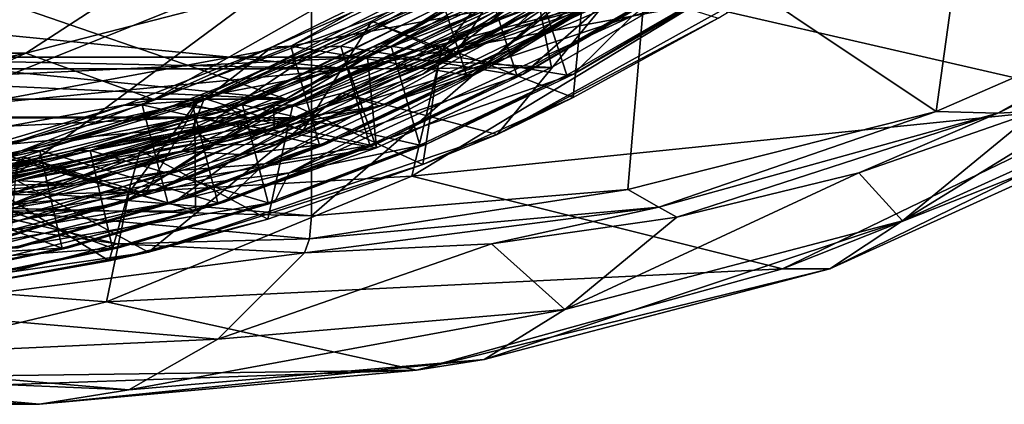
# Model space of a CAD drawing. Header units: metres. Extents: x -62 to 300, y -109 to 109.
# Tile 685 of 708: x 288.04 to 293.11, y -11.57 to -9.59. Entities that reach past the tile are written whole.
import ezdxf

# ---------------------------------------------------------------- set-up
doc = ezdxf.new("R2010")
doc.units = ezdxf.units.M
doc.layers.add('solid_500635', color=7, linetype='CONTINUOUS')

msp = doc.modelspace()

# ---------------------------------------------------------------- linework, layer by layer
at = {"layer": 'solid_500635'}
for points in [[(292.762024, -10.06771, -96.642921), (291.291534, -9.084279, -97.036072), (292.970123, -8.557203, -96.587288)], [(294.267548, -9.410311, -96.240402), (292.762024, -10.06771, -96.642921), (292.970123, -8.557203, -96.587288)], [(290.591431, -9.636982, -82.329872), (291.059784, -9.504965, -82.121971), (292.210205, -8.56952, -81.865326)], [(290.591431, -9.636982, -82.329872), (292.210205, -8.56952, -81.865326), (290.952484, -9.302844, -82.3004)], [(289.736664, -9.846836, -79.233604), (291.404144, -8.778094, -78.787781), (286.837433, -9.562666, -80.008743)], [(291.640045, -9.344282, -82.865211), (291.404144, -8.778094, -78.787781), (289.736664, -9.846836, -79.233604)], [(290.215912, -9.756515, -79.72654), (291.679596, -8.776101, -79.335213), (290.700012, -9.126263, -79.78772)], [(291.521851, -9.515555, -79.377388), (291.679596, -8.776101, -79.335213), (290.215912, -9.756515, -79.72654)], [(290.549438, -9.790409, -83.381752), (291.197144, -9.575787, -83.122643), (292.201141, -8.777135, -82.908363)], [(290.549438, -9.790409, -83.381752), (292.201141, -8.777135, -82.908363), (291.082275, -9.377526, -83.303291)], [(293.73645, -10.024244, -90.769569), (295.33313, -8.866964, -90.342674), (291.521851, -9.515555, -79.377388)], [(289.276306, -8.986669, -72.659981), (287.730164, -8.986669, -69.086693), (286.579529, -9.766737, -69.653725)], [(288.075256, -9.766737, -73.110512), (289.276306, -8.986669, -72.659981), (286.579529, -9.766737, -69.653725)], [(290.064667, -9.253789, -76.418358), (289.276306, -8.986669, -72.659981), (288.075256, -9.766737, -73.110512)], [(287.917084, -10.468962, -97.938271), (287.800232, -9.084278, -97.969513), (289.545868, -9.26225, -97.502792)], [(289.545868, -10.603856, -97.502792), (289.545868, -9.26225, -97.502792), (291.291534, -9.084279, -97.036072)], [(291.174683, -10.468962, -97.067314), (289.545868, -10.603856, -97.502792), (291.291534, -9.084279, -97.036072)], [(292.762024, -10.06771, -96.642921), (291.174683, -10.468962, -97.067314), (291.291534, -9.084279, -97.036072)], [(288.992279, -10.007926, -80.780876), (290.689789, -9.147776, -80.295448), (289.3414, -9.735953, -80.755196)], [(290.660889, -9.300088, -80.229958), (290.689789, -9.147776, -80.295448), (288.992279, -10.007926, -80.780876)], [(290.689789, -9.147776, -80.295448), (290.079498, -9.373485, -80.54406), (289.3414, -9.735953, -80.755196)], [(289.856873, -9.601703, -80.021141), (290.700012, -9.126263, -79.78772), (290.28714, -9.771358, -80.10038)], [(290.215912, -9.756515, -79.72654), (290.700012, -9.126263, -79.78772), (289.856873, -9.601703, -80.021141)], [(290.700012, -9.126263, -79.78772), (291.037659, -9.313213, -79.885628), (290.28714, -9.771358, -80.10038)], [(287.668823, -9.401954, -79.786461), (290.742493, -9.255118, -78.964684), (289.415924, -10.004146, -79.319351)], [(287.917084, -10.468962, -97.938271), (289.545868, -9.26225, -97.502792), (289.545868, -10.603856, -97.502792)], [(288.733917, -10.005952, -76.774147), (290.064667, -9.253789, -76.418358), (288.075256, -9.766737, -73.110512)], [(290.742493, -9.255118, -78.964684), (290.064667, -9.253789, -76.418358), (288.733917, -10.005952, -76.774147)], [(290.742493, -9.255118, -78.964684), (288.733917, -10.005952, -76.774147), (289.415924, -10.004146, -79.319351)], [(289.113434, -10.060684, -81.786026), (290.821686, -9.226253, -81.297783), (289.599701, -9.735953, -81.72126)], [(290.628723, -9.473463, -81.279228), (290.821686, -9.226253, -81.297783), (289.113434, -10.060684, -81.786026)], [(290.821686, -9.226253, -81.297783), (290.337769, -9.373485, -81.510124), (289.599701, -9.735953, -81.72126)], [(289.703247, -9.972579, -84.46991), (291.280457, -9.235748, -84.048225), (291.400848, -9.384579, -85.568726)], [(290.502228, -10.185865, -84.256294), (291.280457, -9.235748, -84.048225), (289.703247, -9.972579, -84.46991)], [(290.502228, -10.185865, -84.256294), (292.167206, -9.263028, -83.81115), (291.280457, -9.235748, -84.048225)], [(290.502228, -10.185865, -84.256294), (291.639191, -9.587147, -83.873482), (292.167206, -9.263028, -83.81115)], [(288.932281, -10.157351, -80.723763), (289.045746, -10.239426, -80.617233), (290.660889, -9.300088, -80.229958)], [(288.932281, -10.157351, -80.723763), (290.660889, -9.300088, -80.229958), (288.992279, -10.007926, -80.780876)], [(290.660889, -9.300088, -80.229958), (289.045746, -10.239426, -80.617233), (290.782318, -9.358377, -80.121361)], [(289.23407, -10.111349, -82.791313), (290.952484, -9.302844, -82.3004), (289.857971, -9.735953, -82.687332)], [(290.591431, -9.636982, -82.329872), (290.952484, -9.302844, -82.3004), (289.23407, -10.111349, -82.791313)], [(290.952484, -9.302844, -82.3004), (290.596069, -9.373485, -82.476196), (289.857971, -9.735953, -82.687332)], [(290.28714, -9.771358, -80.10038), (291.037659, -9.313213, -79.885628), (290.846344, -9.452297, -80.029305)], [(294.715057, -9.285701, -96.08062), (293.276855, -10.065724, -96.360291), (293.078644, -10.075576, -96.518135)], [(294.715057, -9.285701, -96.08062), (293.078644, -10.075576, -96.518135), (294.267548, -9.410311, -96.240402)], [(290.782318, -9.358377, -80.121361), (289.045746, -10.239426, -80.617233), (290.119232, -9.874177, -80.237198)], [(289.43927, -9.731331, -81.079063), (289.3414, -9.735953, -80.755196), (290.079498, -9.373485, -80.54406)], [(289.43927, -9.731331, -81.079063), (290.079498, -9.373485, -80.54406), (290.17746, -9.367728, -80.867889)], [(290.344452, -9.87997, -81.123848), (289.43927, -9.731331, -81.079063), (290.17746, -9.367728, -80.867889)], [(289.69754, -9.731331, -82.045135), (289.599701, -9.735953, -81.72126), (290.337769, -9.373485, -81.510124)], [(289.69754, -9.731331, -82.045135), (290.337769, -9.373485, -81.510124), (290.43576, -9.367728, -81.833954)], [(290.602753, -9.87997, -82.089912), (289.69754, -9.731331, -82.045135), (290.43576, -9.367728, -81.833954)], [(290.780884, -9.84113, -83.094917), (291.640045, -9.344282, -82.865211), (289.736664, -9.846836, -79.233604)], [(289.955841, -9.731331, -83.0112), (289.857971, -9.735953, -82.687332), (290.596069, -9.373485, -82.476196)], [(289.955841, -9.731331, -83.0112), (290.596069, -9.373485, -82.476196), (290.694031, -9.367728, -82.800026)], [(290.861053, -9.87997, -83.055984), (289.955841, -9.731331, -83.0112), (290.694031, -9.367728, -82.800026)], [(291.082275, -9.377526, -83.303291), (290.85437, -9.373485, -83.442261), (290.116272, -9.735953, -83.653397)], [(290.214142, -9.731331, -83.977272), (290.116272, -9.735953, -83.653397), (290.85437, -9.373485, -83.442261)], [(290.782318, -9.358377, -80.121361), (290.119232, -9.874177, -80.237198), (290.846344, -9.452297, -80.029305)], [(291.07196, -9.459023, -80.915855), (290.344452, -9.87997, -81.123848), (290.17746, -9.367728, -80.867889)], [(290.214142, -9.731331, -83.977272), (290.85437, -9.373485, -83.442261), (290.952332, -9.367728, -83.76609)], [(290.893555, -9.995359, -84.086479), (290.214142, -9.731331, -83.977272), (290.952332, -9.367728, -83.76609)], [(291.330261, -9.459023, -81.88192), (290.602753, -9.87997, -82.089912), (290.43576, -9.367728, -81.833954)], [(291.588531, -9.459023, -82.847992), (290.861053, -9.87997, -83.055984), (290.694031, -9.367728, -82.800026)], [(290.780884, -9.84113, -83.094917), (290.69458, -9.393598, -83.635551), (291.640045, -9.344282, -82.865211)], [(291.639191, -9.587147, -83.873482), (290.893555, -9.995359, -84.086479), (290.952332, -9.367728, -83.76609)], [(280.142792, -9.399215, -80.452965), (281.888275, -10.09917, -79.986298), (289.185669, -9.399215, -78.035255)], [(290.69458, -9.393598, -83.635551), (282.489227, -9.787414, -85.829338), (281.629608, -9.39339, -86.059166)], [(281.888275, -10.09917, -79.986298), (287.440186, -10.09917, -78.50193), (289.185669, -9.399215, -78.035255)], [(290.69458, -9.393598, -83.635551), (289.83493, -9.78758, -83.865387), (282.489227, -9.787414, -85.829338)], [(286.345856, -9.700388, -80.140167), (287.668823, -9.401954, -79.786461), (289.415924, -10.004146, -79.319351)], [(287.440186, -10.09917, -78.50193), (289.467743, -10.09917, -86.085564), (291.213226, -9.399215, -85.618889)], [(287.440186, -10.09917, -78.50193), (291.213226, -9.399215, -85.618889), (289.185669, -9.399215, -78.035255)], [(291.082275, -9.377526, -83.303291), (290.116272, -9.735953, -83.653397), (289.352783, -10.035581, -83.871193)], [(289.354187, -10.159913, -83.796715), (291.082275, -9.377526, -83.303291), (289.352783, -10.035581, -83.871193)], [(290.549438, -9.790409, -83.381752), (291.082275, -9.377526, -83.303291), (289.354187, -10.159913, -83.796715)], [(291.213226, -9.399215, -85.618889), (289.467743, -10.09917, -86.085564), (289.899353, -10.040257, -85.970169)], [(289.703247, -9.972579, -84.46991), (291.400848, -9.384579, -85.568726), (289.899353, -10.040257, -85.970169)], [(290.780884, -9.84113, -83.094917), (289.83493, -9.78758, -83.865387), (290.69458, -9.393598, -83.635551)], [(291.213226, -9.399215, -85.618889), (289.899353, -10.040257, -85.970169), (291.400848, -9.384579, -85.568726)], [(293.078644, -10.075576, -96.518135), (292.762024, -10.06771, -96.642921), (294.267548, -9.410311, -96.240402)], [(288.877106, -10.271498, -81.779045), (289.174805, -10.289312, -81.620087), (290.628723, -9.473463, -81.279228)], [(288.877106, -10.271498, -81.779045), (290.628723, -9.473463, -81.279228), (289.113434, -10.060684, -81.786026)], [(290.921539, -9.432488, -81.121536), (289.174805, -10.289312, -81.620087), (290.377533, -9.874177, -81.203262)], [(290.628723, -9.473463, -81.279228), (289.174805, -10.289312, -81.620087), (290.921539, -9.432488, -81.121536)], [(290.28714, -9.771358, -80.10038), (290.846344, -9.452297, -80.029305), (290.119232, -9.874177, -80.237198)], [(291.07196, -9.459023, -80.915855), (290.377533, -9.874177, -81.203262), (290.344452, -9.87997, -81.123848)], [(290.921539, -9.432488, -81.121536), (290.377533, -9.874177, -81.203262), (291.104645, -9.452297, -80.995377)], [(291.07196, -9.459023, -80.915855), (291.104645, -9.452297, -80.995377), (290.377533, -9.874177, -81.203262)], [(291.330261, -9.459023, -81.88192), (290.635803, -9.874177, -82.169334), (290.602753, -9.87997, -82.089912)], [(291.059784, -9.504965, -82.121971), (290.635803, -9.874177, -82.169334), (291.362946, -9.452297, -81.961441)], [(291.330261, -9.459023, -81.88192), (291.362946, -9.452297, -81.961441), (290.635803, -9.874177, -82.169334)], [(291.588531, -9.459023, -82.847992), (290.894104, -9.874177, -83.135399), (290.861053, -9.87997, -83.055984)], [(291.197144, -9.575787, -83.122643), (290.894104, -9.874177, -83.135399), (291.621216, -9.452297, -82.927513)], [(291.588531, -9.459023, -82.847992), (291.621216, -9.452297, -82.927513), (290.894104, -9.874177, -83.135399)], [(291.059784, -9.504965, -82.121971), (289.303345, -10.337382, -82.623055), (290.635803, -9.874177, -82.169334)], [(290.591431, -9.636982, -82.329872), (289.303345, -10.337382, -82.623055), (291.059784, -9.504965, -82.121971)], [(290.062195, -10.400886, -79.767639), (291.521851, -9.515555, -79.377388), (290.215912, -9.756515, -79.72654)], [(293.73645, -10.024244, -90.769569), (291.521851, -9.515555, -79.377388), (290.062195, -10.400886, -79.767639)], [(289.736664, -9.846836, -79.233604), (286.837433, -9.562666, -80.008743), (285, -9.749969, -80.5)], [(291.197144, -9.575787, -83.122643), (289.431488, -10.383629, -83.626129), (290.894104, -9.874177, -83.135399)], [(290.549438, -9.790409, -83.381752), (289.431488, -10.383629, -83.626129), (291.197144, -9.575787, -83.122643)], [(288.974701, -9.9942, -80.264954), (289.856873, -9.601703, -80.021141), (289.503296, -10.164124, -80.324013)], [(290.215912, -9.756515, -79.72654), (289.856873, -9.601703, -80.021141), (288.974701, -9.9942, -80.264954)], [(289.856873, -9.601703, -80.021141), (290.28714, -9.771358, -80.10038), (289.503296, -10.164124, -80.324013)], [(290.502228, -10.185865, -84.256294), (290.893555, -9.995359, -84.086479), (291.639191, -9.587147, -83.873482)], [(288.819611, -10.374876, -82.834892), (289.303345, -10.337382, -82.623055), (290.591431, -9.636982, -82.329872)], [(288.819611, -10.374876, -82.834892), (290.591431, -9.636982, -82.329872), (289.23407, -10.111349, -82.791313)], [(292.588867, -10.630419, -94.755157), (293.276855, -10.065724, -96.360291), (294.15802, -9.662987, -96.124702)], [(294.23114, -9.884757, -94.316086), (292.588867, -10.630419, -94.755157), (294.15802, -9.662987, -96.124702)], [(285, -9.79922, -80.5), (286.345856, -9.700388, -80.140167), (289.415924, -10.004146, -79.319351)], [(288.674988, -10.032227, -81.297089), (289.3414, -9.735953, -80.755196), (289.43927, -9.731331, -81.079063)], [(289.587677, -10.240423, -81.339607), (288.674988, -10.032227, -81.297089), (289.43927, -9.731331, -81.079063)], [(288.933258, -10.032227, -82.263153), (289.599701, -9.735953, -81.72126), (289.69754, -9.731331, -82.045135)], [(289.845947, -10.240423, -82.305679), (288.933258, -10.032227, -82.263153), (289.69754, -9.731331, -82.045135)], [(289.191559, -10.032227, -83.229225), (289.857971, -9.735953, -82.687332), (289.955841, -9.731331, -83.0112)], [(290.104248, -10.240423, -83.271744), (289.191559, -10.032227, -83.229225), (289.955841, -9.731331, -83.0112)], [(290.344452, -9.87997, -81.123848), (289.587677, -10.240423, -81.339607), (289.43927, -9.731331, -81.079063)], [(289.44986, -10.032227, -84.19529), (290.116272, -9.735953, -83.653397), (290.214142, -9.731331, -83.977272)], [(290.119354, -10.340872, -84.307022), (289.44986, -10.032227, -84.19529), (290.214142, -9.731331, -83.977272)], [(290.602753, -9.87997, -82.089912), (289.845947, -10.240423, -82.305679), (289.69754, -9.731331, -82.045135)], [(290.861053, -9.87997, -83.055984), (290.104248, -10.240423, -83.271744), (289.955841, -9.731331, -83.0112)], [(290.893555, -9.995359, -84.086479), (290.119354, -10.340872, -84.307022), (290.214142, -9.731331, -83.977272)], [(280.263336, -9.846836, -81.766396), (289.736664, -9.846836, -79.233604), (285, -9.749969, -80.5)], [(288.075256, -9.766737, -73.110512), (286.579529, -9.766737, -69.653725), (285.34433, -10.36487, -70.262421)], [(286.785919, -10.36487, -73.594147), (288.075256, -9.766737, -73.110512), (285.34433, -10.36487, -70.262421)], [(288.733917, -10.005952, -76.774147), (288.075256, -9.766737, -73.110512), (286.785919, -10.36487, -73.594147)], [(288.992279, -10.007926, -80.780876), (289.3414, -9.735953, -80.755196), (288.577911, -10.035581, -80.972984)], [(288.674988, -10.032227, -81.297089), (288.577911, -10.035581, -80.972984), (289.3414, -9.735953, -80.755196)], [(288.606567, -10.481814, -80.156815), (290.215912, -9.756515, -79.72654), (288.974701, -9.9942, -80.264954)], [(290.062195, -10.400886, -79.767639), (290.215912, -9.756515, -79.72654), (288.606567, -10.481814, -80.156815)], [(289.113434, -10.060684, -81.786026), (289.599701, -9.735953, -81.72126), (288.836182, -10.035581, -81.939056)], [(288.933258, -10.032227, -82.263153), (288.836182, -10.035581, -81.939056), (289.599701, -9.735953, -81.72126)], [(289.23407, -10.111349, -82.791313), (289.857971, -9.735953, -82.687332), (289.094482, -10.035581, -82.905121)], [(289.191559, -10.032227, -83.229225), (289.094482, -10.035581, -82.905121), (289.857971, -9.735953, -82.687332)], [(289.44986, -10.032227, -84.19529), (289.352783, -10.035581, -83.871193), (290.116272, -9.735953, -83.653397)], [(289.503296, -10.164124, -80.324013), (290.28714, -9.771358, -80.10038), (290.119232, -9.874177, -80.237198)], [(285, -9.79922, -80.5), (289.415924, -10.004146, -79.319351), (280.584076, -10.004146, -81.680649)], [(289.83493, -9.78758, -83.865387), (283.379211, -10.096974, -85.5914), (282.489227, -9.787414, -85.829338)], [(289.83493, -9.78758, -83.865387), (288.944977, -10.097101, -84.103325), (283.379211, -10.096974, -85.5914)], [(288.760284, -10.46744, -83.891174), (289.431488, -10.383629, -83.626129), (290.549438, -9.790409, -83.381752)], [(288.760284, -10.46744, -83.891174), (290.549438, -9.790409, -83.381752), (289.354187, -10.159913, -83.796715)], [(289.881042, -10.253556, -83.335495), (288.944977, -10.097101, -84.103325), (289.83493, -9.78758, -83.865387)], [(289.881042, -10.253556, -83.335495), (289.83493, -9.78758, -83.865387), (290.780884, -9.84113, -83.094917)], [(280.263336, -9.846836, -81.766396), (282.09201, -10.580118, -81.277481), (289.736664, -9.846836, -79.233604)], [(282.09201, -10.580118, -81.277481), (287.90799, -10.580118, -79.722519), (289.736664, -9.846836, -79.233604)], [(289.881042, -10.253556, -83.335495), (289.736664, -9.846836, -79.233604), (287.90799, -10.580118, -79.722519)], [(289.045746, -10.239426, -80.617233), (289.362213, -10.235806, -80.453026), (290.119232, -9.874177, -80.237198)], [(289.174805, -10.289312, -81.620087), (289.620514, -10.235806, -81.419098), (290.377533, -9.874177, -81.203262)], [(289.303345, -10.337382, -82.623055), (289.878815, -10.235806, -82.385162), (290.635803, -9.874177, -82.169334)], [(289.503296, -10.164124, -80.324013), (290.119232, -9.874177, -80.237198), (289.362213, -10.235806, -80.453026)], [(289.431488, -10.383629, -83.626129), (290.137085, -10.235806, -83.351234), (290.894104, -9.874177, -83.135399)], [(290.344452, -9.87997, -81.123848), (289.620514, -10.235806, -81.419098), (289.587677, -10.240423, -81.339607)], [(290.344452, -9.87997, -81.123848), (290.377533, -9.874177, -81.203262), (289.620514, -10.235806, -81.419098)], [(289.881042, -10.253556, -83.335495), (290.780884, -9.84113, -83.094917), (289.736664, -9.846836, -79.233604)], [(290.602753, -9.87997, -82.089912), (289.878815, -10.235806, -82.385162), (289.845947, -10.240423, -82.305679)], [(290.602753, -9.87997, -82.089912), (290.635803, -9.874177, -82.169334), (289.878815, -10.235806, -82.385162)], [(290.861053, -9.87997, -83.055984), (290.137085, -10.235806, -83.351234), (290.104248, -10.240423, -83.271744)], [(290.861053, -9.87997, -83.055984), (290.894104, -9.874177, -83.135399), (290.137085, -10.235806, -83.351234)], [(294.23114, -9.884757, -94.316086), (293.894409, -10.114676, -92.574944), (292.213959, -10.877681, -93.024231)], [(294.23114, -9.884757, -94.316086), (292.213959, -10.877681, -93.024231), (292.588867, -10.630419, -94.755157)], [(288.028534, -10.423307, -84.917664), (289.703247, -9.972579, -84.46991), (289.899353, -10.040257, -85.970169)], [(288.706421, -10.791259, -84.736427), (289.703247, -9.972579, -84.46991), (288.028534, -10.423307, -84.917664)], [(288.706421, -10.791259, -84.736427), (290.502228, -10.185865, -84.256294), (289.703247, -9.972579, -84.46991)], [(289.415924, -10.004146, -79.319351), (287.991791, -10.554923, -79.700111), (280.584076, -10.004146, -81.680649)], [(287.313324, -10.554422, -77.153961), (288.733917, -10.005952, -76.774147), (286.785919, -10.36487, -73.594147)], [(287.19873, -10.525837, -81.290611), (288.992279, -10.007926, -80.780876), (287.793915, -10.27052, -81.196022)], [(288.932281, -10.157351, -80.723763), (288.992279, -10.007926, -80.780876), (287.19873, -10.525837, -81.290611)], [(289.415924, -10.004146, -79.319351), (288.733917, -10.005952, -76.774147), (287.313324, -10.554422, -77.153961)], [(289.415924, -10.004146, -79.319351), (287.313324, -10.554422, -77.153961), (287.991791, -10.554923, -79.700111)], [(288.992279, -10.007926, -80.780876), (288.577911, -10.035581, -80.972984), (287.793915, -10.27052, -81.196022)], [(287.889526, -10.268421, -81.520554), (288.577911, -10.035581, -80.972984), (288.674988, -10.032227, -81.297089)], [(288.806274, -10.538218, -81.561798), (287.889526, -10.268421, -81.520554), (288.674988, -10.032227, -81.297089)], [(288.061462, -10.300242, -80.516968), (288.974701, -9.9942, -80.264954), (288.691345, -10.48893, -80.555008)], [(288.606567, -10.481814, -80.156815), (288.974701, -9.9942, -80.264954), (288.061462, -10.300242, -80.516968)], [(288.147797, -10.268421, -82.486618), (288.836182, -10.035581, -81.939056), (288.933258, -10.032227, -82.263153)], [(289.064575, -10.538218, -82.527863), (288.147797, -10.268421, -82.486618), (288.933258, -10.032227, -82.263153)], [(288.406097, -10.268421, -83.45269), (289.094482, -10.035581, -82.905121), (289.191559, -10.032227, -83.229225)], [(289.322845, -10.538218, -83.493935), (288.406097, -10.268421, -83.45269), (289.191559, -10.032227, -83.229225)], [(288.664398, -10.268421, -84.418755), (289.352783, -10.035581, -83.871193), (289.44986, -10.032227, -84.19529)], [(289.321442, -10.621598, -84.53373), (288.664398, -10.268421, -84.418755), (289.44986, -10.032227, -84.19529)], [(289.587677, -10.240423, -81.339607), (288.806274, -10.538218, -81.561798), (288.674988, -10.032227, -81.297089)], [(288.974701, -9.9942, -80.264954), (289.503296, -10.164124, -80.324013), (288.691345, -10.48893, -80.555008)], [(289.845947, -10.240423, -82.305679), (289.064575, -10.538218, -82.527863), (288.933258, -10.032227, -82.263153)], [(290.104248, -10.240423, -83.271744), (289.322845, -10.538218, -83.493935), (289.191559, -10.032227, -83.229225)], [(290.119354, -10.340872, -84.307022), (289.321442, -10.621598, -84.53373), (289.44986, -10.032227, -84.19529)], [(291.969879, -10.876943, -91.241882), (293.73645, -10.024244, -90.769569), (290.062195, -10.400886, -79.767639)], [(290.502228, -10.185865, -84.256294), (290.119354, -10.340872, -84.307022), (290.893555, -9.995359, -84.086479)], [(293.894409, -10.114676, -92.574944), (293.73645, -10.024244, -90.769569), (291.969879, -10.876943, -91.241882)], [(287.316315, -10.551466, -82.296555), (289.113434, -10.060684, -81.786026), (288.052216, -10.27052, -82.162094)], [(288.877106, -10.271498, -81.779045), (289.113434, -10.060684, -81.786026), (287.316315, -10.551466, -82.296555)], [(287.889526, -10.268421, -81.520554), (287.793915, -10.27052, -81.196022), (288.577911, -10.035581, -80.972984)], [(288.028534, -10.423307, -84.917664), (289.899353, -10.040257, -85.970169), (288.316223, -10.440458, -86.393433)], [(289.113434, -10.060684, -81.786026), (288.836182, -10.035581, -81.939056), (288.052216, -10.27052, -82.162094)], [(288.147797, -10.268421, -82.486618), (288.052216, -10.27052, -82.162094), (288.836182, -10.035581, -81.939056)], [(289.23407, -10.111349, -82.791313), (289.094482, -10.035581, -82.905121), (288.310486, -10.27052, -83.128159)], [(288.406097, -10.268421, -83.45269), (288.310486, -10.27052, -83.128159), (289.094482, -10.035581, -82.905121)], [(289.467743, -10.09917, -86.085564), (288.316223, -10.440458, -86.393433), (289.899353, -10.040257, -85.970169)], [(289.354187, -10.159913, -83.796715), (289.352783, -10.035581, -83.871193), (288.568787, -10.27052, -84.094231)], [(288.664398, -10.268421, -84.418755), (288.568787, -10.27052, -84.094231), (289.352783, -10.035581, -83.871193)], [(291.334564, -10.55931, -96.984428), (291.174683, -10.468962, -97.067314), (292.762024, -10.06771, -96.642921)], [(293.078644, -10.075576, -96.518135), (291.334564, -10.55931, -96.984428), (292.762024, -10.06771, -96.642921)], [(293.078644, -10.075576, -96.518135), (291.425903, -10.610864, -96.855164), (291.334564, -10.55931, -96.984428)], [(293.078644, -10.075576, -96.518135), (292.363556, -10.382586, -96.604477), (291.425903, -10.610864, -96.855164)], [(292.588867, -10.630419, -94.755157), (292.363556, -10.382586, -96.604477), (293.276855, -10.065724, -96.360291)], [(293.078644, -10.075576, -96.518135), (293.276855, -10.065724, -96.360291), (292.363556, -10.382586, -96.604477)], [(288.944977, -10.097101, -84.103325), (284.293121, -10.320171, -85.347054), (283.379211, -10.096974, -85.5914)], [(288.944977, -10.097101, -84.103325), (288.031067, -10.320256, -84.347672), (284.293121, -10.320171, -85.347054)], [(285.600159, -10.455209, -78.993874), (287.627747, -10.455209, -86.577507), (289.467743, -10.09917, -86.085564)], [(285.600159, -10.455209, -78.993874), (289.467743, -10.09917, -86.085564), (287.440186, -10.09917, -78.50193)], [(287.433899, -10.575006, -83.302475), (289.23407, -10.111349, -82.791313), (287.511017, -10.439347, -83.355026)], [(288.819611, -10.374876, -82.834892), (289.23407, -10.111349, -82.791313), (287.433899, -10.575006, -83.302475)], [(289.23407, -10.111349, -82.791313), (288.310486, -10.27052, -83.128159), (287.511017, -10.439347, -83.355026)], [(289.467743, -10.09917, -86.085564), (287.627747, -10.455209, -86.577507), (288.316223, -10.440458, -86.393433)], [(288.948242, -10.578038, -83.584892), (288.031067, -10.320256, -84.347672), (288.944977, -10.097101, -84.103325)], [(288.948242, -10.578038, -83.584892), (288.944977, -10.097101, -84.103325), (289.881042, -10.253556, -83.335495)], [(292.213959, -10.877681, -93.024231), (293.894409, -10.114676, -92.574944), (291.969879, -10.876943, -91.241882)], [(287.110352, -10.665578, -81.241066), (287.210632, -10.770428, -81.138084), (288.932281, -10.157351, -80.723763)], [(287.110352, -10.665578, -81.241066), (288.932281, -10.157351, -80.723763), (287.19873, -10.525837, -81.290611)], [(288.932281, -10.157351, -80.723763), (287.210632, -10.770428, -81.138084), (289.045746, -10.239426, -80.617233)], [(287.551544, -10.596466, -84.308357), (289.354187, -10.159913, -83.796715), (287.769287, -10.439347, -84.321098)], [(288.760284, -10.46744, -83.891174), (289.354187, -10.159913, -83.796715), (287.551544, -10.596466, -84.308357)], [(289.354187, -10.159913, -83.796715), (288.568787, -10.27052, -84.094231), (287.769287, -10.439347, -84.321098)], [(288.691345, -10.48893, -80.555008), (289.503296, -10.164124, -80.324013), (289.362213, -10.235806, -80.453026)], [(288.706421, -10.791259, -84.736427), (290.119354, -10.340872, -84.307022), (290.502228, -10.185865, -84.256294)], [(289.045746, -10.239426, -80.617233), (288.579987, -10.534883, -80.675468), (289.362213, -10.235806, -80.453026)], [(288.691345, -10.48893, -80.555008), (289.362213, -10.235806, -80.453026), (288.579987, -10.534883, -80.675468)], [(289.174805, -10.289312, -81.620087), (288.838287, -10.534883, -81.641533), (289.620514, -10.235806, -81.419098)], [(289.587677, -10.240423, -81.339607), (289.620514, -10.235806, -81.419098), (288.838287, -10.534883, -81.641533)], [(289.303345, -10.337382, -82.623055), (289.096558, -10.534883, -82.607605), (289.878815, -10.235806, -82.385162)], [(289.845947, -10.240423, -82.305679), (289.878815, -10.235806, -82.385162), (289.096558, -10.534883, -82.607605)], [(289.431488, -10.383629, -83.626129), (289.354858, -10.534883, -83.573669), (290.137085, -10.235806, -83.351234)], [(290.104248, -10.240423, -83.271744), (290.137085, -10.235806, -83.351234), (289.354858, -10.534883, -83.573669)], [(287.048584, -10.717868, -82.297707), (287.336243, -10.794744, -82.141693), (288.877106, -10.271498, -81.779045)], [(287.048584, -10.717868, -82.297707), (288.877106, -10.271498, -81.779045), (287.316315, -10.551466, -82.296555)], [(289.045746, -10.239426, -80.617233), (287.210632, -10.770428, -81.138084), (288.579987, -10.534883, -80.675468)], [(287.316315, -10.551466, -82.296555), (288.052216, -10.27052, -82.162094), (287.252716, -10.439347, -82.388962)], [(287.3461, -10.438337, -82.714119), (287.252716, -10.439347, -82.388962), (288.052216, -10.27052, -82.162094)], [(288.877106, -10.271498, -81.779045), (287.336243, -10.794744, -82.141693), (289.174805, -10.289312, -81.620087)], [(287.3461, -10.438337, -82.714119), (288.052216, -10.27052, -82.162094), (288.147797, -10.268421, -82.486618)], [(288.263306, -10.771639, -82.755142), (287.3461, -10.438337, -82.714119), (288.147797, -10.268421, -82.486618)], [(287.604401, -10.438337, -83.680191), (287.511017, -10.439347, -83.355026), (288.310486, -10.27052, -83.128159)], [(287.604401, -10.438337, -83.680191), (288.310486, -10.27052, -83.128159), (288.406097, -10.268421, -83.45269)], [(288.521606, -10.771639, -83.721214), (287.604401, -10.438337, -83.680191), (288.406097, -10.268421, -83.45269)], [(287.862701, -10.438337, -84.646255), (287.769287, -10.439347, -84.321098), (288.568787, -10.27052, -84.094231)], [(287.862701, -10.438337, -84.646255), (288.568787, -10.27052, -84.094231), (288.664398, -10.268421, -84.418755)], [(288.504791, -10.835864, -84.765182), (287.862701, -10.438337, -84.646255), (288.664398, -10.268421, -84.418755)], [(288.806274, -10.538218, -81.561798), (288.005035, -10.771639, -81.789078), (287.889526, -10.268421, -81.520554)], [(288.948242, -10.578038, -83.584892), (289.881042, -10.253556, -83.335495), (287.90799, -10.580118, -79.722519)], [(289.064575, -10.538218, -82.527863), (288.263306, -10.771639, -82.755142), (288.147797, -10.268421, -82.486618)], [(289.322845, -10.538218, -83.493935), (288.521606, -10.771639, -83.721214), (288.406097, -10.268421, -83.45269)], [(289.321442, -10.621598, -84.53373), (288.504791, -10.835864, -84.765182), (288.664398, -10.268421, -84.418755)], [(289.587677, -10.240423, -81.339607), (288.838287, -10.534883, -81.641533), (288.806274, -10.538218, -81.561798)], [(289.845947, -10.240423, -82.305679), (289.096558, -10.534883, -82.607605), (289.064575, -10.538218, -82.527863)], [(290.104248, -10.240423, -83.271744), (289.354858, -10.534883, -83.573669), (289.322845, -10.538218, -83.493935)], [(287.124634, -10.51736, -80.775124), (288.061462, -10.300242, -80.516968), (287.85672, -10.743726, -80.791847)], [(288.606567, -10.481814, -80.156815), (288.061462, -10.300242, -80.516968), (287.124634, -10.51736, -80.775124)], [(289.174805, -10.289312, -81.620087), (287.336243, -10.794744, -82.141693), (288.838287, -10.534883, -81.641533)], [(289.303345, -10.337382, -82.623055), (287.461884, -10.817247, -83.145287), (289.096558, -10.534883, -82.607605)], [(288.819611, -10.374876, -82.834892), (287.461884, -10.817247, -83.145287), (289.303345, -10.337382, -82.623055)], [(288.061462, -10.300242, -80.516968), (288.691345, -10.48893, -80.555008), (287.85672, -10.743726, -80.791847)], [(287.990448, -10.811806, -83.840965), (288.031067, -10.320256, -84.347672), (288.948242, -10.578038, -83.584892)], [(286.987335, -10.759569, -83.354118), (287.461884, -10.817247, -83.145287), (288.819611, -10.374876, -82.834892)], [(286.987335, -10.759569, -83.354118), (288.819611, -10.374876, -82.834892), (287.433899, -10.575006, -83.302475)], [(289.431488, -10.383629, -83.626129), (287.587555, -10.837942, -84.148849), (289.354858, -10.534883, -83.573669)], [(288.760284, -10.46744, -83.891174), (287.587555, -10.837942, -84.148849), (289.431488, -10.383629, -83.626129)], [(288.706421, -10.791259, -84.736427), (289.321442, -10.621598, -84.53373), (290.119354, -10.340872, -84.307022)], [(290.850464, -11.086109, -95.21994), (291.425903, -10.610864, -96.855164), (292.363556, -10.382586, -96.604477)], [(292.588867, -10.630419, -94.755157), (290.850464, -11.086109, -95.21994), (292.363556, -10.382586, -96.604477)], [(288.028534, -10.423307, -84.917664), (288.316223, -10.440458, -86.393433), (286.691803, -10.575, -86.827744)], [(287.627747, -10.455209, -86.577507), (286.691803, -10.575, -86.827744), (288.316223, -10.440458, -86.393433)], [(288.706421, -10.791259, -84.736427), (288.028534, -10.423307, -84.917664), (286.835754, -11.060336, -85.236565)], [(288.263306, -10.771639, -82.755142), (287.447113, -10.939314, -82.986115), (287.3461, -10.438337, -82.714119)], [(288.521606, -10.771639, -83.721214), (287.705383, -10.939314, -83.952187), (287.604401, -10.438337, -83.680191)], [(288.504791, -10.835864, -84.765182), (287.674591, -10.982384, -84.999924), (287.862701, -10.438337, -84.646255)], [(288.490234, -11.048148, -80.187927), (290.062195, -10.400886, -79.767639), (288.606567, -10.481814, -80.156815)], [(291.969879, -10.876943, -91.241882), (290.062195, -10.400886, -79.767639), (288.490234, -11.048148, -80.187927)], [(286.904327, -10.924955, -80.611931), (288.606567, -10.481814, -80.156815), (287.124634, -10.51736, -80.775124)], [(288.490234, -11.048148, -80.187927), (288.606567, -10.481814, -80.156815), (286.904327, -10.924955, -80.611931)], [(286.927063, -10.790818, -84.410179), (287.587555, -10.837942, -84.148849), (288.760284, -10.46744, -83.891174)], [(286.927063, -10.790818, -84.410179), (288.760284, -10.46744, -83.891174), (287.551544, -10.596466, -84.308357)], [(287.737152, -10.55931, -97.946243), (287.917084, -10.468962, -97.938271), (289.545868, -10.603856, -97.502792)], [(287.85672, -10.743726, -80.791847), (288.691345, -10.48893, -80.555008), (288.579987, -10.534883, -80.675468)], [(289.535858, -10.722204, -97.465332), (289.545868, -10.603856, -97.502792), (291.174683, -10.468962, -97.067314)], [(291.334564, -10.55931, -96.984428), (289.535858, -10.722204, -97.465332), (291.174683, -10.468962, -97.067314)], [(287.210632, -10.770428, -81.138084), (287.777161, -10.769561, -80.903198), (288.579987, -10.534883, -80.675468)], [(287.336243, -10.794744, -82.141693), (288.035461, -10.769561, -81.869263), (288.838287, -10.534883, -81.641533)], [(287.461884, -10.817247, -83.145287), (288.293762, -10.769561, -82.835327), (289.096558, -10.534883, -82.607605)], [(287.587555, -10.837942, -84.148849), (288.552032, -10.769561, -83.801399), (289.354858, -10.534883, -83.573669)], [(287.85672, -10.743726, -80.791847), (288.579987, -10.534883, -80.675468), (287.777161, -10.769561, -80.903198)], [(288.806274, -10.538218, -81.561798), (288.035461, -10.769561, -81.869263), (288.005035, -10.771639, -81.789078)], [(288.806274, -10.538218, -81.561798), (288.838287, -10.534883, -81.641533), (288.035461, -10.769561, -81.869263)], [(289.064575, -10.538218, -82.527863), (288.293762, -10.769561, -82.835327), (288.263306, -10.771639, -82.755142)], [(289.064575, -10.538218, -82.527863), (289.096558, -10.534883, -82.607605), (288.293762, -10.769561, -82.835327)], [(289.322845, -10.538218, -83.493935), (288.552032, -10.769561, -83.801399), (288.521606, -10.771639, -83.721214)], [(289.322845, -10.538218, -83.493935), (289.354858, -10.534883, -83.573669), (288.552032, -10.769561, -83.801399)], [(287.737152, -10.55931, -97.946243), (288.547485, -10.748616, -97.624741), (287.593506, -10.610865, -97.879799)], [(287.737152, -10.55931, -97.946243), (289.535858, -10.722204, -97.465332), (288.547485, -10.748616, -97.624741)], [(287.737152, -10.55931, -97.946243), (289.545868, -10.603856, -97.502792), (289.535858, -10.722204, -97.465332)], [(287.990448, -10.811806, -83.840965), (288.948242, -10.578038, -83.584892), (287.90799, -10.580118, -79.722519)], [(291.334564, -10.55931, -96.984428), (290.471924, -10.748615, -97.110229), (289.509705, -10.794663, -97.367485)], [(291.334564, -10.55931, -96.984428), (289.509705, -10.794663, -97.367485), (289.535858, -10.722204, -97.465332)], [(291.334564, -10.55931, -96.984428), (291.425903, -10.610864, -96.855164), (290.471924, -10.748615, -97.110229)], [(287.276123, -11.086109, -96.175583), (287.593506, -10.610865, -97.879799), (288.547485, -10.748616, -97.624741)], [(288.706421, -10.791259, -84.736427), (288.504791, -10.835864, -84.765182), (289.321442, -10.621598, -84.53373)], [(292.588867, -10.630419, -94.755157), (292.213959, -10.877681, -93.024231), (290.43512, -11.343971, -93.499825)], [(292.588867, -10.630419, -94.755157), (290.43512, -11.343971, -93.499825), (290.850464, -11.086109, -95.21994)], [(290.850464, -11.086109, -95.21994), (290.471924, -10.748615, -97.110229), (291.425903, -10.610864, -96.855164)], [(289.535858, -10.722204, -97.465332), (289.509705, -10.794663, -97.367485), (288.547485, -10.748616, -97.624741)], [(288.706421, -10.791259, -84.736427), (286.835754, -11.060336, -85.236565), (287.674591, -10.982384, -84.999924)], [(287.276123, -11.086109, -96.175583), (288.547485, -10.748616, -97.624741), (289.509705, -10.794663, -97.367485)], [(289.063293, -11.2394, -95.697762), (287.276123, -11.086109, -96.175583), (289.509705, -10.794663, -97.367485)], [(288.263306, -10.771639, -82.755142), (287.47525, -10.938317, -83.066956), (287.447113, -10.939314, -82.986115)], [(287.461884, -10.817247, -83.145287), (287.47525, -10.938317, -83.066956), (288.293762, -10.769561, -82.835327)], [(288.263306, -10.771639, -82.755142), (288.293762, -10.769561, -82.835327), (287.47525, -10.938317, -83.066956)], [(287.587555, -10.837942, -84.148849), (287.733551, -10.938317, -84.03302), (288.552032, -10.769561, -83.801399)], [(288.706421, -10.791259, -84.736427), (287.674591, -10.982384, -84.999924), (288.504791, -10.835864, -84.765182)], [(288.521606, -10.771639, -83.721214), (287.733551, -10.938317, -84.03302), (287.705383, -10.939314, -83.952187)], [(288.521606, -10.771639, -83.721214), (288.552032, -10.769561, -83.801399), (287.733551, -10.938317, -84.03302)], [(290.471924, -10.748615, -97.110229), (289.063293, -11.2394, -95.697762), (289.509705, -10.794663, -97.367485)], [(290.850464, -11.086109, -95.21994), (289.063293, -11.2394, -95.697762), (290.471924, -10.748615, -97.110229)], [(290.087128, -11.39915, -91.745262), (291.969879, -10.876943, -91.241882), (288.490234, -11.048148, -80.187927)], [(292.213959, -10.877681, -93.024231), (291.969879, -10.876943, -91.241882), (290.087128, -11.39915, -91.745262)], [(290.43512, -11.343971, -93.499825), (292.213959, -10.877681, -93.024231), (290.087128, -11.39915, -91.745262)], [(286.841919, -11.442529, -80.628624), (288.490234, -11.048148, -80.187927), (286.904327, -10.924955, -80.611931)], [(290.087128, -11.39915, -91.745262), (288.490234, -11.048148, -80.187927), (286.841919, -11.442529, -80.628624)], [(286.777618, -11.343971, -94.477692), (287.276123, -11.086109, -96.175583), (289.063293, -11.2394, -95.697762)], [(290.850464, -11.086109, -95.21994), (288.606354, -11.500827, -93.988762), (289.063293, -11.2394, -95.697762)], [(290.850464, -11.086109, -95.21994), (290.43512, -11.343971, -93.499825), (288.606354, -11.500827, -93.988762)], [(286.777618, -11.343971, -94.477692), (289.063293, -11.2394, -95.697762), (288.606354, -11.500827, -93.988762)], [(286.777618, -11.343971, -94.477692), (288.606354, -11.500827, -93.988762), (286.203583, -11.39915, -92.783569)], [(290.43512, -11.343971, -93.499825), (290.087128, -11.39915, -91.745262), (288.145355, -11.575, -92.264412)], [(290.43512, -11.343971, -93.499825), (288.145355, -11.575, -92.264412), (288.606354, -11.500827, -93.988762)], [(286.203583, -11.39915, -92.783569), (288.145355, -11.575, -92.264412), (283.468048, -11.442529, -81.530663)], [(290.087128, -11.39915, -91.745262), (286.841919, -11.442529, -80.628624), (285.154968, -11.575, -81.079643)], [(288.145355, -11.575, -92.264412), (290.087128, -11.39915, -91.745262), (285.154968, -11.575, -81.079643)], [(288.606354, -11.500827, -93.988762), (288.145355, -11.575, -92.264412), (286.203583, -11.39915, -92.783569)], [(288.145355, -11.575, -92.264412), (285.154968, -11.575, -81.079643), (283.468048, -11.442529, -81.530663)]]:
    msp.add_3dface(points, dxfattribs=at)

doc.saveas('drawing.dxf')
